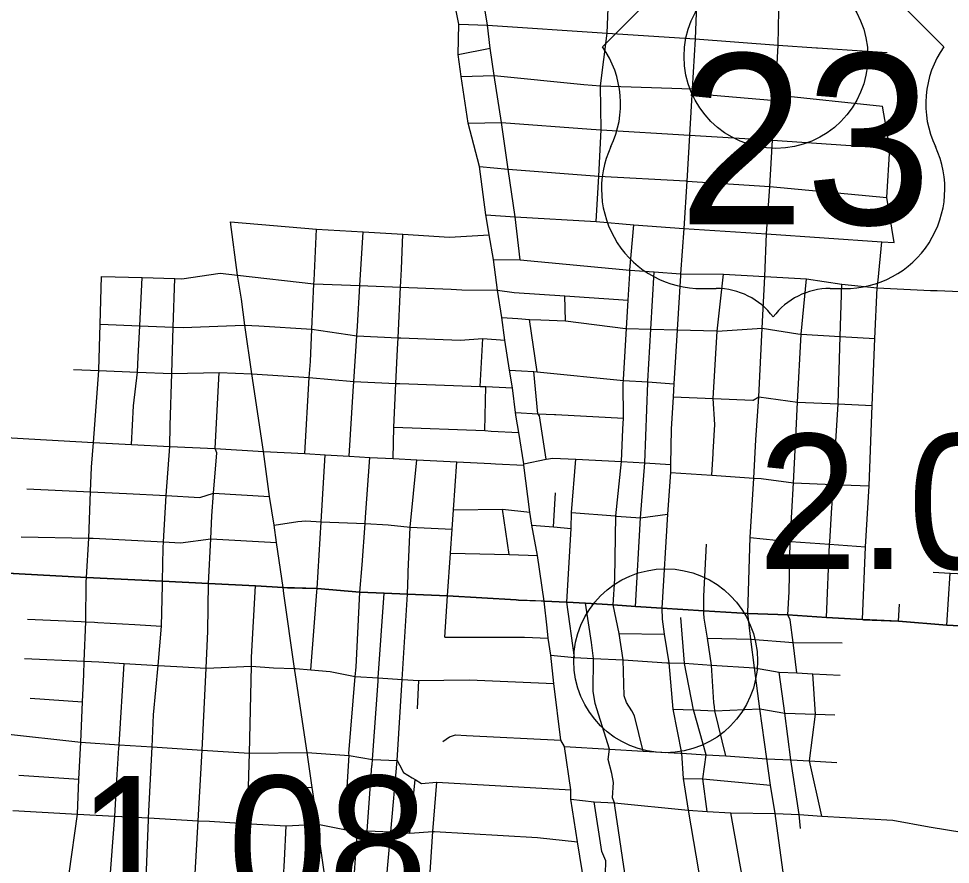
# Model space of a CAD drawing. Extents: x 1659811 to 1934326, y 644115 to 934867.
# Drawn here: x 1822567 to 1830172, y 722005 to 728904 of the extents above; entities that cross this region are included whole.
import ezdxf

# ---------------------------------------------------------------- set-up
doc = ezdxf.new("R2010")
doc.units = 0
for name, color, linetype in [('Default', 7, 'Continuous'), ('GM_X_City_Street', 7, 'Continuous'), ('GM_X_Township', 7, 'Continuous'), ('GM_X_US_Route', 7, 'Continuous'), ('GM_X_US_Shield', 7, 'Continuous')]:
    doc.layers.add(name, color=color, linetype=linetype)

msp = doc.modelspace()

# ---------------------------------------------------------------- linework, layer by layer
at = {"layer": 'Default'}
for centre in [(1828748.8, 728595.6), (1827848.3, 723665.7)]:
    msp.add_circle(centre, 750, dxfattribs=at)
at = {"layer": 'GM_X_City_Street'}
for points in [[(1826405.2, 727160.5), (1826381.3, 727303.9), (1826328.6, 727698.6), (1826236.7, 728050.5), (1826187.6, 728377.1), (1826180.1, 728433), (1826155.9, 728611.8), (1826159.8, 728859.9), (1826099.2, 729158.9), (1826056.7, 729528.8), (1825982.2, 730020.4), (1825933.8, 730348), (1825894.2, 730669.3), (1825840.1, 731057.5)], [(1826394.5, 728850.8), (1826341, 729182.5), (1826292.3, 729556.1)], [(1827281.3, 727248.6), (1827303.2, 727620.2), (1827322.5, 727996.9), (1827318, 728356.6), (1827371.4, 728785.5), (1827388.5, 729199.5), (1827379.3, 729251.2), (1827383.4, 729320.7), (1827399.8, 729392.3), (1827401.1, 729405.1)], [(1826159.8, 728859.9), (1826394.5, 728850.8), (1827371.4, 728785.5), (1828088.3, 728738.8), (1828765.5, 728689.1)], [(1826659.8, 726938.1), (1826619.8, 727288.8), (1826562.8, 727676.6), (1826508.7, 728055.9), (1826450.1, 728440), (1826415.9, 728664.7), (1826394.5, 728850.8)], [(1826155.9, 728611.8), (1826415.9, 728664.7)], [(1828765.5, 728689.1), (1829079.9, 728667.2)], [(1829079.9, 728667.2), (1829088.9, 728666.6), (1829492.6, 728639.6), (1829499.1, 728639.1)], [(1829499.1, 728639.1), (1829656.2, 728627.9)], [(1826180.1, 728433), (1826450.1, 728440), (1827179.8, 728368.2), (1827318, 728356.6), (1828065.7, 728332), (1828140.3, 728287.9), (1828711.7, 728239.3), (1828745.1, 728283.2), (1829617.8, 728190.7)], [(1829712.9, 727077.5), (1829654.9, 727446.5), (1829678, 727847.8), (1829617.8, 728190.7)], [(1826236.7, 728050.5), (1826508.7, 728055.9), (1827240.4, 728002.9)], [(1827240.4, 728002.9), (1827322.5, 727996.9), (1828043.7, 727954.8), (1828719.8, 727913.5), (1829678, 727847.8)], [(1826328.6, 727698.6), (1826562.8, 727676.6), (1827303.2, 727620.2), (1828013.4, 727580.2)], [(1828013.4, 727580.2), (1828020.2, 727579.8), (1828698.1, 727534.7), (1829654.9, 727446.5)], [(1826381.3, 727303.9), (1826619.8, 727288.8), (1827281.3, 727248.6), (1827588.6, 727222.9), (1827997.5, 727193.4), (1828672, 727148.3), (1829613.8, 727084.4)], [(1824296.9, 727246.4), (1824997.7, 727186.9), (1825379.6, 727164.4), (1825703.8, 727145.3), (1826084.5, 727122.9), (1826408.3, 727141.9)], [(1824565.8, 725374), (1824470.5, 726006.8), (1824413.2, 726404.4), (1824387.2, 726615.3), (1824354.2, 726811.5), (1824296.9, 727246.4)], [(1827557, 726855.6), (1827588.6, 727222.9)], [(1824979, 726768.4), (1824979, 726769.4), (1824997.7, 727186.9)], [(1825265.5, 725335.8), (1825298, 725865.7), (1825303, 725943.9), (1825327.1, 726316.8), (1825332.1, 726394.4), (1825352.6, 726726.5), (1825379.6, 727164.4)], [(1825624.8, 725315.9), (1825630.5, 725571.3), (1825646.7, 725928.1), (1825659.5, 726209), (1825664.2, 726301.3), (1825685.1, 726713.2), (1825692.5, 726859.6), (1825703.8, 727145.3)], [(1826881.2, 723935.2), (1826857.8, 724152.8), (1826803.3, 724524.6), (1826755, 724771.6), (1826740.9, 724878.7), (1826690.8, 725262), (1826689.9, 725272.5), (1826649.1, 725528.5), (1826628.3, 725653.5), (1826622.2, 725690), (1826597.9, 725891.4), (1826573.6, 726036.3), (1826537.2, 726281.1), (1826510.3, 726465.1), (1826477.3, 726690), (1826444.3, 726938.8), (1826408.3, 727141.9), (1826405.2, 727160.5)], [(1829582.3, 726772), (1829613.8, 727084.4)], [(1829613.8, 727084.4), (1829712.9, 727077.5)], [(1826444.3, 726938.8), (1826659.8, 726938.1), (1827556.7, 726852.4), (1827753.5, 726838.4), (1827970.8, 726823.1), (1828319.5, 726820.8), (1828659.1, 726802.1), (1828997.3, 726780.7), (1829285.2, 726738), (1829575.8, 726707), (1830011, 726687.8), (1830063.6, 726685.5)], [(1823243.9, 726800.1), (1823574.8, 726791.5), (1823842.2, 726784.6), (1823900.5, 726783.1), (1824213.6, 726828), (1824354.2, 726811.5)], [(1827503.8, 725961.8), (1827528.4, 726375.5), (1827542.1, 726607.5), (1827555, 726824.4), (1827556.7, 726852.4), (1827557, 726855.6)], [(1827703.9, 725946.3), (1827727.5, 726370.3), (1827753.5, 726838.4)], [(1828237.5, 725367.4), (1828250.7, 725594.5), (1828235.8, 725804.7), (1828270.2, 726356.1), (1828319.5, 726820.8)], [(1823153.6, 725046), (1823160.9, 725245.8), (1823179.5, 725447.8), (1823220.8, 726033.4), (1823221.1, 726036.7), (1823232.3, 726412.6), (1823243.9, 726800.1)], [(1823489.4, 725431.3), (1823505.9, 725746.4), (1823538.1, 726020), (1823543.8, 726144.5), (1823556, 726398.8), (1823574.8, 726791.5)], [(1823741.9, 724301.7), (1823742.2, 724316.5), (1823748.1, 724588.1), (1823750.9, 724636.1), (1823772.4, 725012.8), (1823801, 725414.8), (1823805.2, 725586), (1823818.2, 726008.1), (1823829.9, 726387.2), (1823842.2, 726784.6)], [(1824354.2, 726811.5), (1824977.8, 726741.6), (1825352.6, 726726.5), (1825685.1, 726713.2), (1826096.5, 726696.7), (1826184, 726693.2), (1826477.3, 726690)], [(1824904.4, 725356.7), (1824940.1, 725978.1), (1824949.4, 726106.6), (1824959.2, 726371.4), (1824977.8, 726741.6), (1824979, 726768.4)], [(1828847.8, 724035.1), (1828845.5, 724040), (1828855.5, 724226.9), (1828865.5, 724638.4), (1828891, 725118.3), (1828914.3, 725545.6), (1828925.9, 725775.5), (1828953.9, 726330.7), (1828997.3, 726780.7)], [(1829206.8, 724942.2), (1829216.8, 725105.1), (1829257.5, 725761.4), (1829273.1, 726312.1), (1829285.2, 726738)], [(1829454.1, 724001.4), (1829479.9, 724595.6), (1829509.4, 725093.3), (1829534, 725749.7), (1829554.6, 726295.7), (1829575.8, 726707), (1829582.3, 726772)], [(1826477.3, 726690), (1826611.4, 726671.4), (1827026.9, 726642.9), (1827542.1, 726607.5)], [(1830063.6, 726685.5), (1830315.3, 726674.4), (1830784.1, 726653.7), (1831058.7, 726644), (1831286.8, 726635.9), (1831570.6, 726625.9), (1831874.8, 726615.2), (1831888, 726614.7), (1832097.7, 726606.2), (1832370.9, 726595.2), (1832568.8, 726587.2), (1832738.3, 726572.2), (1832851.5, 726562.3), (1833021.5, 726547.5), (1833346.1, 726528.8), (1833533.8, 726519.4)], [(1827031.9, 726439.1), (1827026.9, 726642.9)], [(1826510.3, 726465.1), (1826643.1, 726458.2), (1826735.9, 726451.3), (1826828.8, 726446.1), (1827031.9, 726439.1), (1827520, 726375.7), (1827528.4, 726375.5), (1827727.5, 726370.3), (1827942.6, 726364.7), (1828265.6, 726356.2), (1828270.2, 726356.1), (1828637.6, 726380.5), (1828927, 726332.2), (1828953.9, 726330.7), (1829273.1, 726312.1), (1829554.6, 726295.7)], [(1826800.2, 726023.3), (1826735.9, 726451.3)], [(1823232.3, 726412.6), (1823556, 726398.8), (1823829.9, 726387.2), (1823909.6, 726383.8), (1824406.8, 726404.1)], [(1824406.8, 726404.1), (1824413.2, 726404.4), (1824527.8, 726397.4), (1824959.2, 726371.4), (1825327.1, 726316.8), (1825664.2, 726301.3), (1825687.5, 726300.3), (1826170, 726280.1), (1826356.2, 726295.6), (1826537.2, 726281.1)], [(1826334.5, 725904.7), (1826356.2, 726295.6)], [(1823016.3, 726042.1), (1823220.8, 726033.4), (1823538.1, 726020), (1823818.2, 726008.1), (1824204.9, 726017.2), (1824470.5, 726006.8), (1824940.1, 725978.1), (1825303, 725943.9), (1825646.7, 725928.1), (1825667.1, 725927.2), (1825674.9, 725926.8)], [(1824175, 725390.4), (1824172.6, 725396.6), (1824204.9, 726017.2)], [(1826573.6, 726036.3), (1826671.7, 726032), (1826772.4, 726025.9), (1826800.2, 726023.3), (1827503.3, 725953.3), (1827703.6, 725940.1), (1827915.6, 725926.1)], [(1826874, 725311.5), (1826818.4, 725663.1), (1826805.4, 725681.3), (1826772.4, 726025.9)], [(1825674.9, 725926.8), (1825677.9, 725926.7), (1826334.5, 725904.7), (1826379.5, 725902.4), (1826597.9, 725891.4)], [(1826373.3, 725543.6), (1826379.5, 725902.4)], [(1827421.1, 724121.8), (1827432.7, 724334.7), (1827440.5, 724847.1), (1827488.5, 725291.6), (1827499.8, 725555.4), (1827504.2, 725644.8), (1827501.9, 725929.6), (1827503.3, 725953.3), (1827503.8, 725961.8)], [(1827602, 724109.7), (1827642, 724830.9), (1827679.5, 725280.3), (1827703.3, 725934.2), (1827703.6, 725940.1), (1827703.9, 725946.3)], [(1827909, 725818.5), (1828235.8, 725804.7), (1828559, 725791), (1828562.6, 725793)], [(1828562.6, 725793), (1828607.9, 725819.3), (1828925.9, 725775.5), (1829257.5, 725761.4), (1829534, 725749.7)], [(1826622.2, 725690), (1826805.4, 725681.3), (1826940.8, 725674.4), (1826953, 725673.7)], [(1826953, 725673.7), (1827504.2, 725644.8)], [(1825630.5, 725571.3), (1826373.3, 725543.6), (1826425.2, 725538.1), (1826649.1, 725528.5)], [(1822135.4, 725505), (1822651.8, 725476.4), (1823179.5, 725447.8), (1823489.4, 725431.3), (1823801, 725414.8), (1824172.6, 725396.6), (1824565.8, 725374), (1824904.4, 725356.7), (1825069.3, 725346.3), (1825265.5, 725335.8), (1825434.7, 725325.4), (1825624.8, 725315.9), (1825816.7, 725304.6), (1826144.8, 725288.9), (1826421.7, 725274.2), (1826460.8, 725273.3), (1826690.8, 725262), (1826690.2, 725269.1)], [(1824117, 724295.3), (1824117, 724295.6), (1824136.4, 724660.5), (1824145.3, 724847), (1824157.3, 725032), (1824185.4, 725363.2), (1824175, 725390.4)], [(1824732.5, 724216), (1824725.7, 724262.9), (1824671.1, 724630.1), (1824652.8, 724771.5), (1824615.5, 725005.9), (1824565.8, 725374)], [(1828226.4, 725179.6), (1828236.9, 725355.6), (1828237.5, 725367.4)], [(1825001.8, 724229.3), (1825003.8, 724256.3), (1825036.4, 724800.4), (1825069.3, 725346.3)], [(1825226.6, 722289.7), (1825266.6, 722893.1), (1825263, 722908.1), (1825314.8, 723536.6), (1825321.2, 723614), (1825351.1, 724225), (1825372.4, 724448.3), (1825396.1, 724786.7), (1825399.7, 724838.3), (1825434.7, 725325.4)], [(1825746.2, 724366.1), (1825747.2, 724391.6), (1825763.5, 724756.9), (1825816.7, 725304.6)], [(1826690.2, 725269.1), (1826689.9, 725272.5), (1826874, 725311.5), (1826926.9, 725317.6), (1827116.2, 725310.7), (1827488.5, 725291.6), (1827679.5, 725280.3), (1827888.7, 725268.1)], [(1827041.6, 724143.2), (1827078, 724744.7), (1827079.5, 724876.3), (1827116.2, 725310.7)], [(1826045.5, 723857.7), (1826068.4, 724196.1), (1826091.8, 724543), (1826105, 724738.7), (1826115.7, 724897), (1826144.8, 725288.9)], [(1827887, 725202.2), (1828226.4, 725179.6), (1828568.4, 725154.4)], [(1828568.4, 725154.4), (1828627.4, 725151.8), (1828891, 725118.3), (1829216.8, 725105.1), (1829509.4, 725093.3)], [(1822635.1, 725069.8), (1823153.6, 725044.6), (1823448.7, 725030.3), (1823772.4, 725012.8), (1824047.5, 724997.9), (1824157.3, 725032), (1824615.5, 725005.9)], [(1823119.7, 724309.5), (1823120.3, 724345.7), (1823139.8, 724667.3), (1823153.6, 725044.6), (1823153.6, 725046)], [(1826933.9, 724757.7), (1826948.6, 725035.5)], [(1829187.8, 724635), (1829205.2, 724916.7), (1829206.8, 724942.2)], [(1826115.7, 724897), (1826515.9, 724903.5), (1826740.9, 724878.7)], [(1826570.2, 724533.2), (1826515.9, 724903.5)], [(1827079.5, 724876.3), (1827435.6, 724847.5), (1827440.5, 724847.1), (1827446.6, 724846.6)], [(1827446.6, 724846.6), (1827642, 724830.9), (1827864.6, 724862.1)], [(1824652.8, 724771.5), (1824847.1, 724801.7), (1824911, 724806.7), (1825036.4, 724800.4), (1825396.1, 724786.7), (1825583, 724775.3), (1825763.5, 724756.9), (1826105, 724738.7)], [(1826755, 724771.6), (1826933.9, 724757.7), (1827078, 724744.7)], [(1822587.8, 724677.3), (1823139.8, 724667.3), (1823176, 724666.7), (1823750.9, 724636.1), (1823887.3, 724628.9), (1824136.4, 724660.5), (1824671.1, 724630.1)], [(1828161.3, 724053.3), (1828160.7, 724074.5), (1828160.7, 724192.6), (1828183.1, 724617.3)], [(1828539.1, 724671.6), (1828856.3, 724639), (1828865.5, 724638.4), (1828870.6, 724638)], [(1828870.6, 724638), (1829186.6, 724616), (1829479.9, 724595.6)], [(1829161.2, 724020), (1829186.6, 724616), (1829187.8, 724635)], [(1826091.8, 724543), (1826570.2, 724533.2), (1826803.3, 724524.6)], [(1822327.1, 724388.9), (1822572.3, 724374.3), (1823120.3, 724345.7), (1823742.2, 724316.5), (1824117, 724295.6), (1824500.9, 724276.8), (1824725.7, 724262.9), (1824761.9, 724262)], [(1830032.4, 724389.7), (1830170.7, 724381.3), (1830642.3, 724359.7)], [(1830144, 723956.4), (1830170.7, 724381.3)], [(1822992.7, 721856.3), (1822980.6, 721931.4), (1823046.6, 722415.1), (1823059.8, 722700.7), (1823073.7, 723001.1), (1823088.8, 723329.6), (1823099, 723552.9), (1823103, 723661.6), (1823114.8, 723983.7), (1823119.7, 724309.5)], [(1825656.9, 722851.9), (1825697.1, 723513.5), (1825740.3, 724209.6), (1825746.2, 724366.1)], [(1823606.4, 721820.8), (1823627.9, 722367.3), (1823628.7, 722383.4), (1823656.7, 722963.2), (1823669.3, 723224.6), (1823705.4, 723627.5), (1823734.2, 723948.8), (1823741.4, 724281.5), (1823741.9, 724301.7)], [(1823998.8, 721785.8), (1824032.3, 722361.1), (1824054.6, 722743.8), (1824064.2, 722936.6), (1824097.5, 723606.3), (1824112.4, 723907.4), (1824117, 724295.3)], [(1824368.1, 721801.5), (1824416.3, 722338.5), (1824442.4, 722636.3), (1824450.7, 722911.5), (1824467.1, 723622.2), (1824468.8, 723694.3), (1824500.9, 724276.8)], [(1824761.9, 724262), (1825003.8, 724256.3), (1825351.1, 724225), (1825551.7, 724216.2), (1825740.3, 724209.6), (1826068.4, 724196.1), (1826628.3, 724161.9), (1826646.8, 724160.8), (1826833.6, 724153.8)], [(1824952.3, 723591.9), (1824980, 723942.9), (1825001.8, 724229.3)], [(1825679.5, 717748.7), (1825683.5, 717916.3), (1825704.9, 718460.8), (1825717.3, 718785.6), (1825716.4, 718828.2), (1825686.9, 718942.5), (1825656.5, 719005.8), (1825556.2, 719149.7), (1825505.5, 719215.9), (1825443.4, 719335.4), (1825433.4, 719371.2), (1825373.9, 719782.8), (1825313.3, 720210), (1825244, 720648.8), (1825194, 721020.1), (1825145, 721362.7), (1825093.8, 721718.6), (1825028.7, 722172.6), (1825008.7, 722334.1), (1824962.7, 722631.8), (1824921.9, 722917.4), (1824826.4, 723551.1), (1824820.4, 723602.3), (1824732.5, 724216)], [(1825502, 723516.8), (1825502.6, 723525.3), (1825551.7, 724216.2)], [(1826833.6, 724153.8), (1826857.8, 724152.8), (1827041.6, 724143.2), (1827194.3, 724134.7), (1827421.1, 724121.8), (1827602, 724109.7), (1827817.5, 724095.3), (1828160.7, 724074.5), (1828518.4, 724052.2), (1828845.5, 724040), (1829161.2, 724020), (1829454.1, 724001.4), (1829464.3, 724001)], [(1827104.4, 723692.6), (1827041.6, 724143.2)], [(1827434.3, 722483.7), (1827431, 722506), (1827416, 722547.3), (1827423, 722673.1), (1827408.3, 722744.9), (1827379.4, 722861.1), (1827390.5, 722944.2), (1827274.1, 723316), (1827257.4, 723418.2), (1827258.7, 723683.4), (1827242.8, 723814.3), (1827194.3, 724134.7)], [(1827665.3, 722928.3), (1827593.4, 723217.6), (1827573.1, 723257.6), (1827528.6, 723325.6), (1827510.2, 723379.6), (1827501.4, 723672.2), (1827469.5, 723889.3), (1827421.1, 724121.8)], [(1829748.3, 723988.5), (1829756.9, 724127.1)], [(1822639.2, 724006), (1823077, 723985.5), (1823077.3, 723985.4)], [(1828001.2, 723644.5), (1828001.1, 723645), (1827971.3, 724018.7)], [(1828246.5, 723289), (1828241.7, 723324.3), (1828221.4, 723629.1), (1828191.1, 723851), (1828162.4, 724012.3), (1828161.3, 724053.3)], [(1828918.9, 723566.3), (1828889.7, 723814.3), (1828865.5, 723998.6), (1828847.8, 724035.1)], [(1829464.3, 724001), (1829748.3, 723988.5), (1830144, 723956.4), (1830620.6, 723933.1), (1831082.2, 723908.1), (1831419.8, 723886.3)], [(1823077.3, 723985.4), (1823114.8, 723983.7), (1823186.4, 723980.3), (1823186.9, 723980.3)], [(1823186.9, 723980.3), (1823213.8, 723979), (1823515.1, 723961.6), (1823515.3, 723961.6)], [(1823515.3, 723961.6), (1823734.2, 723948.8)], [(1827328.2, 720859.4), (1827306, 720996.9), (1827285.9, 721112.2), (1827275.2, 721187.3), (1827225.9, 721541.1), (1827220.2, 721581.3), (1827186.3, 721823.6), (1827178.4, 721880.4), (1827168, 721954.9), (1827128.2, 722189.1), (1827074.2, 722536.9), (1827073.2, 722612.8), (1827022.8, 722965.1), (1826992.2, 723017.7), (1826936.6, 723480.8), (1826911.9, 723710.5), (1826890.4, 723849.7), (1826881.2, 723935.2)], [(1826045.5, 723857.7), (1826696.1, 723857.7), (1826890.4, 723849.7)], [(1827469.5, 723889.3), (1827836.7, 723882.9)], [(1828191.1, 723851), (1828543, 723843.1), (1828889.7, 723814.3), (1829289.8, 723813.1)], [(1826911.9, 723710.5), (1827104.4, 723692.6), (1827258.7, 723683.4), (1827501.4, 723672.2), (1827856.8, 723649.3)], [(1822614.4, 723684.2), (1823103, 723661.6), (1823223.1, 723656.1), (1823428.5, 723643.9), (1823705.4, 723627.5), (1823858.1, 723618.5), (1824097.5, 723606.3), (1824467.1, 723622.2), (1824647.6, 723609.2), (1824820.4, 723602.3), (1824830.2, 723601.5)], [(1823386.8, 722969.8), (1823387.5, 722980.7), (1823428.5, 723643.9)], [(1827856.8, 723649.3), (1827873.4, 723648.3), (1828001.1, 723645), (1828221.4, 723629.1), (1828574.2, 723607.8), (1828775.3, 723574.1), (1828918.9, 723566.3), (1829049.6, 723559.2), (1829272.5, 723547.1)], [(1828188, 722437.3), (1828151.7, 722702.2), (1828179.6, 722899.7), (1828074.7, 723264.5), (1828001.2, 723644.5)], [(1824830.2, 723601.5), (1824952.3, 723591.9), (1825110.3, 723578), (1825314.8, 723536.6), (1825502.6, 723525.3), (1825697.1, 723513.5), (1825833.2, 723505.4), (1826039.2, 723508.2)], [(1828948.3, 722296.9), (1828937.6, 722412), (1828870.2, 722857.8), (1828820.9, 723238.2), (1828775.3, 723574.1)], [(1829122.3, 722398.2), (1829023.8, 722848.8), (1829071.2, 723229.3), (1829049.6, 723559.2)], [(1825451.8, 722817.4), (1825454.8, 722860), (1825500.6, 723498.4), (1825502, 723516.8)], [(1825822.9, 723272.9), (1825833.2, 723505.4)], [(1826039.2, 723508.2), (1826248.3, 723511.2), (1826936.6, 723480.8)], [(1822661.9, 723360.1), (1823088.8, 723329.6)], [(1827907.2, 723270.4), (1828074.7, 723264.5), (1828250.7, 723258.3), (1828618.4, 723273.3), (1828820.9, 723238.2), (1829071.2, 723229.3), (1829228.6, 723223.8)], [(1828340.9, 722889.6), (1828250.7, 723258.3), (1828246.5, 723289)], [(1822054.4, 723096.6), (1822204.4, 723087.9), (1822436.5, 723073.8), (1823073.7, 723001.1), (1823387.5, 722980.7), (1823656.7, 722963.2), (1824064.2, 722936.6), (1824450.7, 722911.5), (1824921.9, 722917.4), (1825266.6, 722893.1), (1825454.8, 722860), (1825656.9, 722851.9), (1825675.8, 722817.2)], [(1826029.9, 723006.2), (1826084.2, 723044.2), (1826134.4, 723060.3), (1826223.9, 723056), (1826992.2, 723017.7)], [(1823307.7, 721829.6), (1823351.9, 722398.6), (1823372.5, 722738.2), (1823385.9, 722955.3), (1823386.8, 722969.8)], [(1827022.8, 722965.1), (1827390.5, 722944.2), (1827665.3, 722928.3), (1827970.8, 722911.9)], [(1827970.8, 722911.9), (1827976.8, 722911.5), (1828179.6, 722899.7), (1828340.9, 722889.6), (1828675, 722866.5), (1828870.2, 722857.8), (1829023.8, 722848.8), (1829245.6, 722835.3)], [(1825413.2, 722279.5), (1825451.2, 722809.4), (1825451.8, 722817.4)], [(1825550.2, 721668.5), (1825604.4, 722269.1), (1825656.9, 722851.9)], [(1825675.8, 722817.2), (1825709.8, 722754.8), (1825778.3, 722711.3), (1825803.7, 722696.6), (1825856.8, 722665.9), (1825978.9, 722676)], [(1822569.8, 722733.7), (1823059.8, 722700.7)], [(1827992, 722706), (1828151.7, 722702.2), (1828705.5, 722651.8)], [(1824442.4, 722636.3), (1824962.7, 722631.8)], [(1825760.2, 722260.6), (1825803.7, 722696.6)], [(1825762.4, 719318.5), (1825787.3, 719759.5), (1825810.8, 720176), (1825833.9, 720583.7), (1825834.6, 720594.9), (1825863.1, 720847.4), (1825865.5, 720972.5), (1825868.1, 721071.2), (1825886.5, 721321.9), (1825886.3, 721484.1), (1825908, 721665.5), (1825927.8, 721982.4), (1825947.7, 722274), (1825980, 722676)], [(1825978.9, 722676), (1825980, 722676), (1827073.2, 722612.8)], [(1827074.2, 722536.9), (1827265.1, 722516.1), (1827431, 722506), (1828031.1, 722446.8), (1828188, 722437.3), (1828379.2, 722425.4), (1828741.3, 722419.8), (1828937.6, 722412), (1829122.3, 722398.2), (1829703.7, 722364.8), (1829998.3, 722309.8), (1830414.7, 722243), (1830804.7, 722223.9), (1831317.1, 722191.2), (1831869.5, 722158.9), (1832268.7, 722132.6), (1832344.2, 722136.8), (1832722.3, 722110.2), (1832824, 722101.3), (1832893.9, 722095.2), (1833316, 722058.2), (1833952.4, 722027.6)], [(1827352.7, 721908.9), (1827356.6, 721925.8), (1827360.4, 722033.5), (1827327.6, 722110.3), (1827265.1, 722516.1)], [(1827527.3, 721859.3), (1827434.3, 722483.7)], [(1822520.3, 722443.5), (1822997.6, 722417.7)], [(1822997.6, 722417.7), (1823046.6, 722415.1), (1823351.9, 722398.6), (1823354.1, 722398.5), (1823628.7, 722383.4), (1824032.3, 722361.1), (1824125.7, 722356), (1824416.3, 722338.5), (1824750.3, 722318.4), (1825008.7, 722334.1), (1825226.6, 722289.7), (1825234.9, 722289.2), (1825333.6, 722283.8), (1825413.2, 722279.5), (1825604.4, 722269.1), (1825760.2, 722260.6), (1825947.7, 722274), (1825963, 722273.2)], [(1828560.5, 720249.5), (1828571.8, 720515.1), (1828588.3, 720715.4), (1828600.3, 720921.2), (1828604.9, 720988.2), (1828492, 721802.5), (1828379.2, 722425.4)], [(1824721.5, 721753.5), (1824737.4, 722036.9), (1824750.3, 722318.4)], [(1825293.7, 721706.8), (1825333.6, 722283.8)], [(1825963, 722273.2), (1826801.3, 722224.3), (1827128.2, 722189.1)]]:
    msp.add_lwpolyline(points, dxfattribs=at)
at = {"layer": 'GM_X_Township'}
msp.add_lwpolyline([(1830620.6, 723933.1), (1830144, 723956.4), (1829748.3, 723988.5), (1829454, 724001.4), (1829161.2, 724020), (1828845.5, 724040), (1828518.4, 724052.2), (1828160.8, 724074.5), (1827817.5, 724095.3), (1827602, 724109.7), (1827421.1, 724121.9), (1827194.4, 724134.7), (1827041.6, 724143.2), (1826857.8, 724152.8), (1826646.8, 724160.8), (1826628.3, 724161.9), (1826068.4, 724196.1), (1825740.3, 724209.6), (1825551.7, 724216.2), (1825351.1, 724225), (1825003.8, 724256.3), (1824725.7, 724262.9), (1824500.9, 724276.8), (1824117, 724295.6), (1823742.2, 724316.5), (1823120.3, 724345.7), (1822572.3, 724374.3), (1821602.2, 724432.3)], dxfattribs=at)
at = {"layer": 'GM_X_US_Route'}
for points in [[(1828138.7, 729641.2), (1828138.3, 729635.2), (1828124, 729364.4), (1828103.3, 729110.8), (1828099.6, 729020.6), (1828088.3, 728738.8), (1828065.7, 728332), (1828043.7, 727954.8), (1828020.2, 727579.8), (1827997.5, 727193.4), (1827970.8, 726823.1), (1827970, 726809.3)], [(1828672, 727148.3), (1828698.1, 727534.7), (1828719.8, 727913.5), (1828745.1, 728283.2), (1828765.5, 728689.1), (1828771.4, 728971.7), (1828771.7, 728978), (1828804.1, 729320.8)], [(1828829.5, 721780.6), (1828741.3, 722419.8), (1828705.5, 722651.8), (1828675, 722866.5), (1828618.4, 723273.3), (1828574.2, 723607.8), (1828543, 723843.1), (1828518.4, 724052.2), (1828532.8, 724499.2), (1828539.1, 724671.6), (1828568.4, 725154.4), (1828584, 725467.8), (1828607.9, 725819.3), (1828637.6, 726380.5), (1828659.1, 726802.1), (1828672, 727148.3)], [(1827970, 726809.3), (1827942.6, 726364.7), (1827915.6, 725926.1), (1827909, 725818.5), (1827892.8, 725556.1), (1827888.7, 725268.1), (1827887, 725202.2), (1827864.6, 724862.1), (1827817.5, 724095.3), (1827819.1, 724004.3), (1827836.7, 723882.9), (1827873.4, 723648.3), (1827907.2, 723270.4), (1827976.8, 722911.5), (1827992, 722706), (1828031.1, 722446.8), (1828137.8, 721823.7), (1828206.9, 721285.5), (1828265.9, 720940.6), (1828286.3, 720781.8)]]:
    msp.add_lwpolyline(points, dxfattribs=at)
at = {"layer": 'GM_X_US_Shield'}
for p, q in [((1827914, 729255.2), (1827333.9, 728675.1)), ((1830118.3, 728675.1), (1829538.2, 729255.2)), ((1828146, 726702.9), (1828262, 726702.9)), ((1829190.1, 726702.9), (1829306.2, 726702.9))]:
    msp.add_line(p, q, dxfattribs=at)
for centre, radius, start, end in [((1826668.6, 728209.3), 812.1, 334.54712, 35.00093), ((1830783.5, 728209.3), 812.1, 144.99907, 205.45288), ((1828136.9, 727514.9), 812.1, 154.83192, 270.63826), ((1829315.2, 727514.9), 812.1, 269.36174, 25.16808), ((1828262, 726122.8), 580.1, 36.8699, 90), ((1829190.1, 726122.8), 580.1, 90, 143.1301)]:
    msp.add_arc(centre, radius, start, end, dxfattribs=at)

# ---------------------------------------------------------------- texts
at = {"layer": 'Default'}
for s, p in [('2.00', (1828598.3, 724415.7)), ('1.08', (1823046.1, 721626.2))]:
    msp.add_text(s, height=1100, dxfattribs=at).set_placement(p)
at = {"layer": 'GM_X_US_Shield'}
msp.add_text('23', height=1392.19, dxfattribs=at).set_placement((1827951.2, 727225))

doc.saveas('drawing.dxf')
